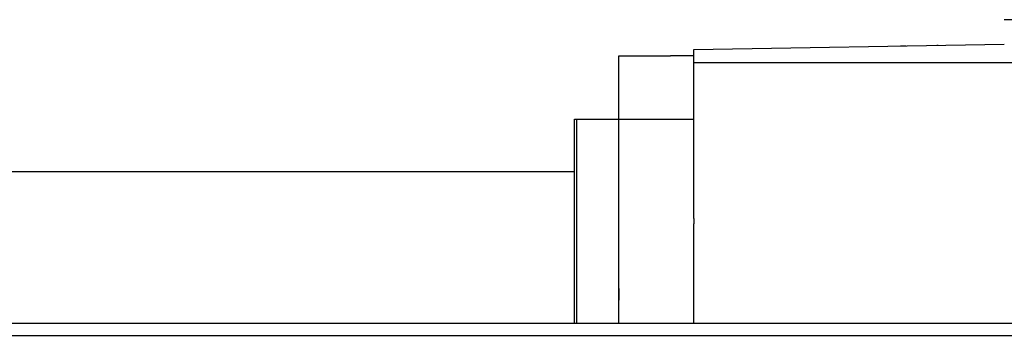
# Model space of a CAD drawing. Header units: millimetres. Extents: x -386 to 3135, y -1989 to 860.
# Tile 579 of 596: x 1692 to 1734, y -234 to -220. Entities that reach past the tile are written whole.
import ezdxf
from ezdxf.lldxf.tags import DXFTag

# ---------------------------------------------------------------- set-up
doc = ezdxf.new("R2010")
doc.units = ezdxf.units.MM
doc.layers.get('0').update_dxf_attribs({"linetype": 'CONTINUOUS'})
tags = doc.linetypes.add('DASHED', pattern=[25.72, 12.86, -12.86]).pattern_tags.tags
tags[6:7] = [DXFTag(74, 4), DXFTag(75, 0), DXFTag(340, '0'), DXFTag(46, 0.0), DXFTag(50, 0.0), DXFTag(44, 0.0), DXFTag(45, 0.0)]
tags[4:5] = [DXFTag(74, 4), DXFTag(75, 0), DXFTag(340, '0'), DXFTag(46, 0.0), DXFTag(50, 0.0), DXFTag(44, 0.0), DXFTag(45, 0.0)]

msp = doc.modelspace()

# ---------------------------------------------------------------- linework, layer by layer
at = {"linetype": 'Continuous'}
for p, q in [((1721.001, -221.478), (1734.251, -221.247)), ((1721.001, -222.047), (1721.001, -221.478)), ((1729.722, -221.321), (1729.722, -221.326)), ((1729.821, -221.319), (1730.064, -221.315)), ((1729.821, -221.319), (1729.821, -221.324)), ((1730.064, -221.315), (1730.065, -221.32)), ((1730.697, -221.304), (1730.697, -221.309)), ((1731.368, -221.292), (1731.425, -221.291)), ((1731.461, -221.29), (1731.462, -221.295)), ((1732.282, -221.276), (1732.282, -221.281)), ((1717.801, -224.447), (1717.801, -221.747)), ((1717.801, -221.747), (1720.001, -221.747)), ((1721.001, -221.747), (1720.001, -221.747)), ((1822.501, -222.047), (1721.001, -222.047)), ((1721.001, -228.702), (1721.001, -222.047)), ((1715.901, -233.197), (1715.901, -224.447)), ((1715.901, -224.447), (1716.001, -224.447)), ((1716.001, -233.197), (1716.001, -224.447)), ((1716.001, -224.447), (1717.801, -224.447)), ((1717.801, -224.447), (1721.001, -224.447)), ((1717.801, -233.197), (1717.801, -224.447)), ((1631.758, -226.697), (1715.906, -226.697)), ((1721.001, -228.702), (1721.001, -228.923)), ((1721.001, -233.197), (1721.001, -228.923)), ((1891.426, -233.196), (1628.251, -233.197))]:
    msp.add_line(p, q, dxfattribs=at)
at = {"linetype": 'DASHED'}
for p, q in [((1729.965, -221.317), (1729.965, -221.322)), ((1721.001, -232.212), (1721.001, -232.197))]:
    msp.add_line(p, q, dxfattribs=at)
msp.add_line((1540.251, -233.697), (1982.251, -233.697))
at = {"linetype": 'Continuous'}
for points in [[(1734.251, -220.197), (1748.001, -220.197)], [(1717.801, -231.697), (1717.801, -232.197)]]:
    msp.add_open_spline(points, degree=1, dxfattribs=at)

doc.saveas('drawing.dxf')
